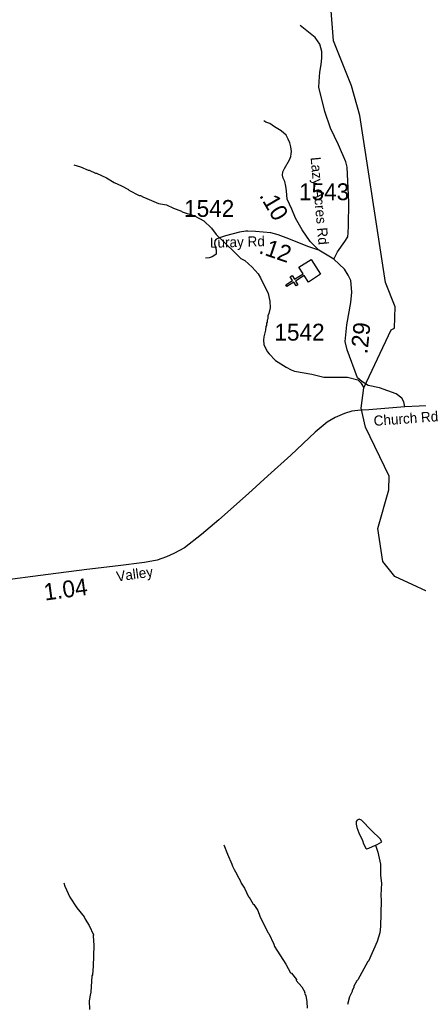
# Model space of a CAD drawing. Extents: x 1248224 to 1454986, y 825081 to 985870.
# Drawn here: x 1347982 to 1350937, y 912176 to 919465 of the extents above; entities that cross this region are included whole.
import ezdxf

# ---------------------------------------------------------------- set-up
doc = ezdxf.new("R2010")
doc.units = 0
for name, color, linetype in [('Exist Cultural Church CELL', 7, 'Continuous'), ('Exist Hydrographic Creek Single Shore', 7, 'Continuous'), ('Exist Hydrographic Misc Water Feature', 7, 'Continuous'), ('Exist Road Non-System Type 51', 7, 'Continuous'), ('Exist Road Secondary Mileage Hundredths English Label', 7, 'Continuous'), ('Exist Road Secondary Type 51 Attributed', 7, 'Continuous'), ('Exist Road Secondary Type 51 Label', 7, 'Continuous'), ('Exist Road Secondary Type 51 Number Label', 7, 'Continuous')]:
    doc.layers.add(name, color=color, linetype=linetype)

msp = doc.modelspace()

# ---------------------------------------------------------------- linework, layer by layer
at = {"layer": 'Exist Cultural Church CELL'}
msp.add_lwpolyline([(1350122.5, 917523), (1350091.8, 917571), (1350027.6, 917530), (1350044.8, 917503), (1350031.3, 917494.4), (1350014.1, 917521.4), (1349963.4, 917489.1), (1349954.8, 917502.6), (1350005.5, 917534.9), (1349988.3, 917561.9), (1350001.8, 917570.5), (1350019, 917543.5), (1350083.2, 917584.5), (1350052.2, 917633.1), (1350142, 917690.4), (1350212.2, 917580.3)], close=True, dxfattribs=at)
at = {"layer": 'Exist Hydrographic Creek Single Shore'}
for points in [[(1350736.5, 917169.3), (1350761.5, 917182), (1350764.6, 917339.5), (1350693.6, 917518.2), (1350504.5, 918756.4), (1350442.6, 918974.2), (1350308.6, 919308.6), (1350288.5, 919561.7), (1350297.5, 919584.5)], [(1351125.6, 915175.3), (1350762.6, 915343.5), (1350673.6, 915453.6), (1350636.5, 915697.3), (1350718.6, 915984.5), (1350720.5, 916086.3), (1350544.6, 916447.7), (1350514.5, 916589.4), (1350534.5, 916740), (1350736.5, 917169.3)]]:
    msp.add_lwpolyline(points, dxfattribs=at)
at = {"layer": 'Exist Hydrographic Misc Water Feature'}
for points in [[(1348383.3, 918390.3), (1348433.3, 918376.3), (1348488.8, 918351.1), (1348496.7, 918350.9), (1348544.3, 918329.9), (1348552.3, 918329.7), (1348624.9, 918295.4), (1348682.8, 918258.7), (1348737.1, 918236.1), (1348789.6, 918208.4), (1348791.6, 918202.3), (1348868.7, 918162.6), (1348876.7, 918162.5), (1348900.3, 918149.9), (1348908.3, 918149.8), (1349011.4, 918103.4), (1349071.2, 918094.1), (1349122.6, 918069), (1349181.8, 918048), (1349186.1, 918043.5), (1349277.4, 918013.5), (1349348.6, 917975.9), (1349403.3, 917920.6), (1349438.4, 917875.9), (1349575.1, 917742.8), (1349622.5, 917697.8), (1349650.2, 917681.1), (1349705.2, 917633.9), (1349750.1, 917582.9), (1349767.4, 917554.6), (1349823.2, 917437.6), (1349835.7, 917381), (1349838.6, 917333), (1349829.6, 917289.1), (1349821.3, 917273.4), (1349820.8, 917249.4), (1349816.6, 917241.5), (1349816.3, 917225.5), (1349812.1, 917217.6), (1349811.7, 917201.6), (1349807.6, 917193.7), (1349803.6, 917166.6)], [(1349803.6, 917166.6), (1349792.4, 917116.1), (1349790.1, 917092.1), (1349791.5, 917060.1), (1349817, 917009.6), (1349830.8, 916991.2), (1349878.5, 916942.1), (1349958.4, 916892.3), (1349994.3, 916873.4), (1350018.5, 916862.8), (1350147.6, 916839.9), (1350235.8, 916817.8), (1350412.3, 916817.8), (1350488.7, 916799.3), (1350510.8, 916777.2), (1350534.5, 916740)], [(1350619, 913353.3), (1350633.3, 913359.1), (1350666.8, 913378.9), (1350654.2, 913400.6), (1350589.6, 913462.1), (1350515.3, 913539.7), (1350499.5, 913546.2), (1350483.3, 913538.5), (1350477, 913528.7), (1350476.6, 913508.7), (1350482, 913484.6), (1350497.2, 913444.2), (1350523.9, 913387.6), (1350531.4, 913363.4), (1350548.7, 913331), (1350556.6, 913326.8), (1350570.6, 913330.5), (1350619, 913353.3)], [(1349495.1, 913355.1), (1349521.6, 913286.5), (1349556, 913213.7), (1349559.6, 913197.6), (1349571.1, 913173.3), (1349582.8, 913157.1), (1349605.7, 913108.5), (1349617.3, 913092.3), (1349622.9, 913072.1), (1349648.1, 913035.6), (1349678.6, 912970.9), (1349682.5, 912968.8), (1349713.4, 912918.1), (1349718.7, 912914.3), (1349748.4, 912869.3), (1349763.4, 912828.9), (1349820.8, 912707.6), (1349828.6, 912699.4), (1349866.9, 912620.6), (1349872.4, 912602.4), (1349955.6, 912472.5), (1349990.1, 912407.8), (1349996, 912405.2), (1350033.1, 912358.7), (1350033, 912352.8), (1350073.9, 912305.8), (1350095, 912265.3), (1350094.8, 912257.3), (1350102.5, 912241.2), (1350111.4, 912193), (1350112.4, 912146.9)], [(1350619, 913353.3), (1350636, 913301.1), (1350656, 913212.6), (1350657.6, 913130.1), (1350664.9, 913072.3), (1350659, 912982.5), (1350662.1, 912944.5), (1350657.9, 912752.5), (1350652.7, 912704.7), (1350631.4, 912641.1), (1350568.2, 912494.6), (1350562.4, 912491.4), (1350489, 912356.4), (1350480.9, 912348.6), (1350460, 912309), (1350459.8, 912301), (1350447.3, 912277.3), (1350447.1, 912269.3), (1350426.3, 912229.8), (1350413, 912174.1)], [(1348310.8, 913074.2), (1348316.3, 913050), (1348354.5, 912969.2), (1348404.8, 912890), (1348461.3, 912822.7), (1348466.9, 912806.6), (1348497.9, 912759.8), (1348528.3, 912689.2), (1348526.2, 912682.9), (1348531.2, 912610.6), (1348527.2, 912457.2), (1348521.7, 912393.3), (1348517.5, 912385.4), (1348510.9, 912265.5), (1348504.4, 912243.7), (1348497.4, 912201.9), (1348500.1, 912137.8)]]:
    msp.add_lwpolyline(points, dxfattribs=at)
at = {"layer": 'Exist Road Non-System Type 51'}
for points in [[(1350311.4, 917692.8), (1350337.7, 917745.4), (1350391.7, 917822.8), (1350415, 917857.9), (1350418, 917887.1), (1350420.9, 917935.3), (1350422.3, 918113.5), (1350410.7, 918372.1), (1350399, 918413.4), (1350345, 918539.1), (1350286.6, 918661.8), (1350244.3, 918785.9), (1350219.4, 918886.7), (1350200.7, 918963), (1350202.2, 919008.3), (1350206.6, 919075.4), (1350218.3, 919133.9), (1350222.6, 919179.2), (1350221.2, 919228.8), (1350206.6, 919282.9), (1350173, 919334), (1350060.6, 919423.1)], [(1349954.1, 918233.4), (1349947.8, 918266.2), (1349934.7, 918291), (1349930.3, 918312.9), (1349933.2, 918337.8), (1349944.9, 918364.1), (1349982.9, 918426.9), (1349991.6, 918451.7), (1349994.5, 918472.2), (1349997.5, 918489.7), (1349993.1, 918524.8), (1349985.8, 918552.5), (1349972.6, 918580.3), (1349956.6, 918609.5), (1349920.1, 918641.6), (1349871.9, 918672.3), (1349835.4, 918697.1), (1349807.7, 918705.9), (1349791.1, 918716.2)], [(1349610.6, 917891.8), (1349508.5, 917864.5), (1349463.2, 917849.9), (1349439.9, 917839.7), (1349428.2, 917828), (1349426.7, 917806.1), (1349438.4, 917762.2), (1349439.9, 917749.1), (1349438.4, 917730.1), (1349429.6, 917722.8), (1349409.2, 917708.2), (1349385.8, 917702.3), (1349359.6, 917699.4)]]:
    msp.add_lwpolyline(points, dxfattribs=at)
at = {"layer": 'Exist Road Secondary Type 51 Attributed'}
for points in [[(1350199, 917759.4), (1350136.3, 917822.1), (1350076.1, 917909.9), (1350025.9, 917995.3), (1350000.9, 918063), (1349966, 918137.4), (1349960.9, 918197.6), (1349954.1, 918233.4)], [(1350199, 917759.4), (1350118.9, 917786), (1349978.5, 917843.8), (1349898.3, 917871.4), (1349843.1, 917886.4), (1349730.2, 917896.5), (1349672.6, 917899), (1349659.4, 917898.4), (1349610.6, 917891.8)], [(1350838.4, 916598.6), (1350829.9, 916636.9), (1350815, 916662.4), (1350772.5, 916694.3), (1350649.3, 916739), (1350566.5, 916756), (1350517.6, 916785.7), (1350485.8, 916813.4), (1350409.3, 917021.7), (1350394.4, 917083.3), (1350407.1, 917205.1), (1350437.2, 917370.7), (1350444.4, 917448.5), (1350436.9, 917533.8), (1350416.8, 917574), (1350389.2, 917619.1), (1350311.4, 917692.8), (1350199, 917759.4)], [(1350838.4, 916598.6), (1350569.3, 916577.2), (1350512.1, 916573.5), (1350443.8, 916568), (1350390.3, 916549.5), (1350320.2, 916519.9), (1350261.1, 916484.9), (1350172.6, 916411), (1349992.1, 916241.9), (1349822.4, 916088.6), (1349678.5, 915957.5), (1349457.9, 915762.8), (1349330.6, 915653.8), (1349203.2, 915554.1), (1349125.7, 915513.4), (1349070.4, 915487.6), (1349002.1, 915463.6), (1348908, 915447), (1348713.3, 915421.4), (1348480.8, 915395.6), (1348193, 915356.8), (1347811.8, 915308.8)], [(1351603.7, 916643.1), (1351549, 916645.2), (1351460.8, 916638.4), (1351275.3, 916620.3), (1351049.2, 916609), (1350838.4, 916598.6)]]:
    msp.add_lwpolyline(points, dxfattribs=at)

# ---------------------------------------------------------------- texts
at = {"layer": 'Exist Road Secondary Mileage Hundredths English Label'}
for s, rotation, p in [('.10', 300.44626, (1349755, 918163.9)), ('.12', 341.01639, (1349748.8, 917738.5)), ('.29', 84.06471, (1350559.5, 916986.4)), ('1.04', 7.67326, (1348169.5, 915164.2))]:
    msp.add_text(s, height=125, rotation=rotation, dxfattribs=at).set_placement(p)
at = {"layer": 'Exist Road Secondary Type 51 Label'}
for s, rotation, p in [('Lazy Acres Rd', 275.24102, (1350138.5, 918444.9)), ('Luray Rd', 1.82291, (1349393.8, 917775.7)), ('Church Rd', 4.25338, (1350609.2, 916457.3)), ('Valley ', 7.93331, (1348704, 915304.9))]:
    msp.add_text(s, height=75, rotation=rotation, dxfattribs=at).set_placement(p)
at = {"layer": 'Exist Road Secondary Type 51 Number Label'}
for s, p in [('1543', (1350053.2, 918128.7)), ('1542', (1349201.1, 918005.1)), ('1542', (1349870.7, 917089.1))]:
    msp.add_text(s, height=125, dxfattribs=at).set_placement(p)

doc.saveas('drawing.dxf')
